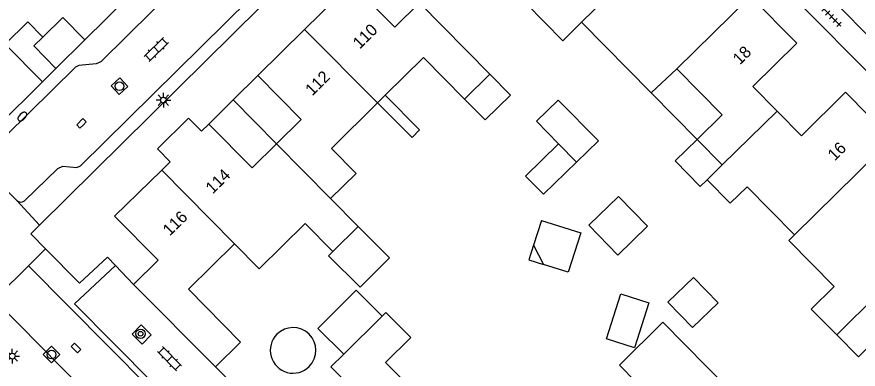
# Model space of a CAD drawing. Extents: x 128000 to 131008, y 398996 to 402500.
# Drawn here: x 129679.1 to 129750.4, y 399414.4 to 399444.2 of the extents above; entities that cross this region are included whole.
import ezdxf

# ---------------------------------------------------------------- set-up
doc = ezdxf.new("R2010")
doc.units = 0
for name, color, linetype in [('gg-anno-huisnummerreeks BGT', 7, 'Continuous'), ('gg-bbg-bijgebouw', 7, 'Continuous'), ('gg-bbg-gedigitaliseerde bebouwing', 7, 'Continuous'), ('gg-bbg-gedigitaliseerde bijgebouw', 7, 'Continuous'), ('gg-bbg-hoofdgebouw', 7, 'Continuous'), ('gg-bbg-luifel en loopbrug', 7, 'Continuous'), ('gg-bbg-tussenscheiding', 7, 'Continuous'), ('gg-knt-verharding', 7, 'Continuous'), ('gt-grn-weggrens', 7, 'Continuous'), ('gt-symb-boom', 7, 'Continuous'), ('gt-symb-brandkraan', 7, 'Continuous'), ('gt-symb-klinker verharding', 7, 'Continuous'), ('gt-symb-kolk', 7, 'Continuous'), ('gt-symb-lichtmast', 7, 'Continuous'), ('gt-symb-rioolschacht', 7, 'Continuous'), ('gt-symb-tegel verharding', 7, 'Continuous')]:
    doc.layers.add(name, color=color, linetype=linetype)

# ---------------------------------------------------------------- blocks, each defined once
blk = doc.blocks.new('gt0-TEG1')
at = {"layer": 'gt-symb-tegel verharding'}
for p, q in [((-1.125, 0), (1.125, 0)), ((-0.9, -0.25), (-0.9, 0.25)), ((-0.45, -0.25), (-0.45, 0.25)), ((0, -0.25), (0, 0.25)), ((0.45, -0.25), (0.45, 0.25)), ((0.9, -0.25), (0.9, 0.25))]:
    blk.add_line(p, q, dxfattribs=at)
blk = doc.blocks.new('gt0-BR')
at = {"layer": 'gt-symb-brandkraan'}
for centre, radius, start, end in [((-0.244, 0), 0.206, 107.56694, 252.43307), ((0.599, -2.664), 3, 106.89205, 107.56694), ((0, -0.691), 0.938, 73.10799, 106.89205), ((-0.599, -2.664), 3, 72.43309, 73.10799), ((0.244, 0), 0.206, 287.56695, 72.43309), ((0.599, 2.664), 3, 252.43307, 253.10797), ((0, 0.691), 0.938, 253.10797, 286.89206), ((-0.599, 2.664), 3, 286.89206, 287.56695)]:
    blk.add_arc(centre, radius, start, end, dxfattribs=at)
blk = doc.blocks.new('gt0-KOLK')
at = {"layer": 'gt-symb-kolk'}
blk.add_lwpolyline([(0, 0), (0.375, 0), (0.375, 0.4), (-0.375, 0.4), (-0.375, 0), (0, 0)], dxfattribs=at)
blk = doc.blocks.new('gt0-RS')
at = {"layer": 'gt-symb-rioolschacht'}
blk.add_lwpolyline([(-0.5, -0.5), (0.5, -0.5), (0.5, 0.5), (-0.5, 0.5)], close=True, dxfattribs=at)
blk.add_circle((0, 0), 0.375, dxfattribs=at)
blk = doc.blocks.new('gt0-KL1')
at = {"layer": 'gt-symb-klinker verharding'}
for p, q in [((-1.15, 0.3), (1.15, 0.3)), ((-1, -0.3), (-1, 0.3)), ((-0.5, 0.3), (-0.5, 0.45)), ((0, -0.3), (0, 0.3)), ((0.5, 0.3), (0.5, 0.45)), ((1, -0.3), (1, 0.3)), ((-1.15, -0.3), (1.15, -0.3)), ((-0.5, -0.45), (-0.5, -0.3)), ((0.5, -0.45), (0.5, -0.3))]:
    blk.add_line(p, q, dxfattribs=at)
blk = doc.blocks.new('gt0-LMAST')
at = {"layer": 'gt-symb-lichtmast'}
for p, q in [((-0.182, 0.173), (-0.447, 0.438)), ((-0.005, 0.246), (-0.005, 0.621)), ((0.172, 0.173), (0.437, 0.438)), ((-0.255, -0.004), (-0.63, -0.004)), ((-0.182, -0.181), (-0.447, -0.446)), ((-0.005, -0.254), (-0.005, -0.629)), ((0.437, -0.446), (0.172, -0.181)), ((0.245, -0.004), (0.62, -0.004))]:
    blk.add_line(p, q, dxfattribs=at)
blk.add_circle((-0.005, -0.004), 0.25, dxfattribs=at)
blk = doc.blocks.new('gt0-BOOM')
at = {"layer": 'gt-symb-boom'}
for radius in [0.4, 0.2]:
    blk.add_circle((0, 0), radius, dxfattribs=at)

msp = doc.modelspace()

# ---------------------------------------------------------------- linework, layer by layer
at = {"layer": 'gg-bbg-bijgebouw'}
for p, q in [((129684.86, 399442.29), (129682.396, 399439.854)), ((129682.396, 399439.854), (129681.26, 399438.73))]:
    msp.add_line(p, q, dxfattribs=at)
for points in [[(129681.28, 399442.5), (129682.99, 399444.18), (129684.86, 399442.29)], [(129681.26, 399438.73), (129678.11, 399441.91), (129680.02, 399443.79), (129681.28, 399442.5)]]:
    msp.add_lwpolyline(points, dxfattribs=at)
at = {"layer": 'gg-bbg-gedigitaliseerde bebouwing'}
for p, q in [((129719.19, 399439.38), (129713.22, 399445.41)), ((129726.957, 399443.762), (129732.869, 399437.777)), ((129717.05, 399437.26), (129719.19, 399439.38)), ((129732.869, 399437.777), (129735.03, 399439.81)), ((129709.65, 399436.93), (129710.323, 399437.597)), ((129736.75, 399433.83), (129738.885, 399431.675)), ((129737.604, 399430.41), (129738.885, 399431.675)), ((129705.69, 399428.83), (129708.02, 399426.457)), ((129708.02, 399426.457), (129705.87, 399424.347)), ((129710.073, 399418.857), (129706.801, 399415.627)), ((129706.801, 399415.627), (129705.72, 399414.56))]:
    msp.add_line(p, q, dxfattribs=at)
for points in [[(129722.279, 399445.36), (129725.378, 399442.202), (129726.957, 399443.762)], [(129710.323, 399437.597), (129713.55, 399440.79), (129717.05, 399437.26)], [(129735.03, 399439.81), (129738.88, 399435.92), (129736.75, 399433.83)], [(129705.69, 399428.83), (129707.85, 399430.95), (129705.75, 399433.07), (129709.65, 399436.93)], [(129745.016, 399425.75), (129740.995, 399429.823), (129739.572, 399428.418), (129737.604, 399430.41)], [(129705.87, 399424.347), (129703.54, 399426.72), (129699.625, 399422.876), (129697.545, 399424.995)], [(129745.016, 399425.75), (129744.532, 399425.276), (129748.379, 399421.374), (129746.438, 399419.456), (129748.595, 399417.279)], [(129698.05, 399416.65), (129693.63, 399421.15), (129697.545, 399424.995)], [(129714.208, 399411.038), (129710.35, 399414.94), (129712.48, 399417.04), (129710.38, 399419.16), (129710.073, 399418.857)], [(129752.715, 399417.653), (129750.43, 399415.41), (129748.595, 399417.279)]]:
    msp.add_lwpolyline(points, dxfattribs=at)
at = {"layer": 'gg-bbg-gedigitaliseerde bijgebouw'}
for p, q in [((129725.02, 399433.45), (129726.528, 399431.898)), ((129723.557, 399426.974), (129722.894, 399424.877)), ((129722.894, 399424.877), (129723.742, 399423.245))]:
    msp.add_line(p, q, dxfattribs=at)
for points in [[(129726.528, 399431.898), (129723.74, 399429.19), (129722.22, 399430.73), (129725.02, 399433.45)], [(129723.557, 399426.974), (129726.894, 399425.92), (129725.84, 399422.583), (129723.742, 399423.245)], [(129736.38, 399417.88), (129738.531, 399419.97), (129736.441, 399422.122), (129734.289, 399420.032), (129736.38, 399417.88)], [(129732.665, 399419.992), (129731.46, 399416.178), (129729.076, 399416.931), (129730.281, 399420.745), (129732.665, 399419.992)]]:
    msp.add_lwpolyline(points, dxfattribs=at)
at = {"layer": 'gg-bbg-hoofdgebouw'}
for p, q in [((129699.51, 399439.24), (129703.487, 399443.162)), ((129691.375, 399431.24), (129687.38, 399427.33)), ((129695.92, 399414.55), (129688.97, 399421.55)), ((129698.05, 399416.65), (129695.92, 399414.55))]:
    msp.add_line(p, q, dxfattribs=at)
for points in [[(129703.487, 399443.162), (129707.47, 399447.09), (129711.14, 399443.36), (129713.22, 399445.41)], [(129743.543, 399436.232), (129741.48, 399438.31), (129745.22, 399442), (129741.297, 399445.968)], [(129701.1, 399433.466), (129703.18, 399435.51), (129699.51, 399439.24)], [(129753.26, 399433.86), (129749.34, 399437.83), (129745.61, 399434.15), (129743.543, 399436.232)], [(129695.36, 399435.14), (129694.731, 399434.524), (129693.647, 399435.632), (129691.01, 399433.051), (129692.094, 399431.943), (129691.375, 399431.24)], [(129695.36, 399435.14), (129699.03, 399431.43), (129701.1, 399433.466)], [(129688.97, 399421.55), (129691.06, 399423.6), (129687.38, 399427.33)], [(129707.955, 399404.855), (129704.04, 399408.83), (129707.76, 399412.49), (129705.72, 399414.56)]]:
    msp.add_lwpolyline(points, dxfattribs=at)
at = {"layer": 'gg-bbg-luifel en loopbrug'}
for p, q in [((129699.51, 399439.24), (129697.435, 399437.19)), ((129732.869, 399437.777), (129736.75, 399433.83)), ((129697.435, 399437.19), (129695.36, 399435.14)), ((129697.435, 399437.19), (129701.1, 399433.466)), ((129709.65, 399436.93), (129712.589, 399434.012))]:
    msp.add_line(p, q, dxfattribs=at)
for points in [[(129719.19, 399439.38), (129720.944, 399437.598), (129718.797, 399435.485), (129717.05, 399437.26)], [(129712.589, 399434.012), (129713.23, 399434.643), (129710.323, 399437.597)], [(129725.02, 399433.45), (129723.144, 399435.381), (129724.991, 399437.175), (129728.395, 399433.711), (129726.528, 399431.898)], [(129736.75, 399433.83), (129734.885, 399432.018), (129737.009, 399429.832), (129737.604, 399430.41)], [(129727.585, 399426.557), (129730.106, 399429.005), (129732.554, 399426.485), (129730.034, 399424.036), (129727.585, 399426.557)], [(129705.87, 399424.347), (129705.501, 399423.975), (129708.197, 399421.298), (129710.689, 399423.807), (129708.02, 399426.457)], [(129722.894, 399424.877), (129722.502, 399423.637), (129723.742, 399423.245)], [(129710.073, 399418.857), (129707.848, 399421.067), (129704.608, 399417.805), (129706.801, 399415.627)], [(129733.867, 399418.341), (129739.488, 399412.647), (129735.787, 399408.994), (129730.167, 399414.688), (129733.867, 399418.341)]]:
    msp.add_lwpolyline(points, dxfattribs=at)
for start, end in [(315.25148, 135.25148), (135.25148, 315.25148)]:
    msp.add_arc((129702.504, 399415.953), 1.933, start, end, dxfattribs=at)
at = {"layer": 'gg-bbg-tussenscheiding'}
for p, q in [((129726.957, 399443.762), (129731.598, 399448.347)), ((129735.03, 399439.81), (129741.297, 399445.968)), ((129703.487, 399443.162), (129709.65, 399436.93)), ((129738.885, 399431.675), (129743.543, 399436.232)), ((129701.1, 399433.466), (129705.69, 399428.83)), ((129745.016, 399425.75), (129753.26, 399433.86)), ((129691.375, 399431.24), (129697.545, 399424.995)), ((129755.495, 399424.135), (129748.595, 399417.279))]:
    msp.add_line(p, q, dxfattribs=at)
msp.add_lwpolyline([(129682.396, 399439.854), (129680.531, 399441.764), (129681.28, 399442.5)], dxfattribs=at)
at = {"layer": 'gg-knt-verharding'}
for p, q in [((129772.925, 399417.598), (129722.99, 399468.06)), ((129736.012, 399458.042), (129775.434, 399418.14)), ((129684.86, 399442.29), (129689.5, 399446.88)), ((129676.79, 399434.3), (129681.26, 399438.73)), ((129676.15, 399431.62), (129679.09, 399428.66)), ((129677.18, 399420.26), (129680.08, 399423.11)), ((129688.97, 399421.55), (129687.459, 399423.136)), ((129692.954, 399404.294), (129677.18, 399420.26))]:
    msp.add_line(p, q, dxfattribs=at)
for points in [[(129699.346, 399453.406), (129686.2, 399440.42), (129685.82, 399440.23), (129684.35, 399440.09), (129684.05, 399439.96), (129676.169, 399432.219)], [(129681.02, 399426.581), (129706.79, 399452.04), (129708.932, 399449.868)], [(129679.73, 399428.62), (129682.57, 399431.38), (129682.98, 399431.56), (129684.18, 399431.45), (129684.49, 399431.61), (129702.904, 399449.804)], [(129681.531, 399424.553), (129680.26, 399425.83), (129681.02, 399426.581)], [(129687.459, 399423.136), (129686.77, 399423.86), (129684.41, 399421.66), (129681.531, 399424.553)], [(129680.08, 399423.11), (129697.05, 399405.99), (129697.41, 399405.86), (129698.26, 399405.86), (129698.57, 399405.71), (129728.82, 399375.1), (129729.17, 399374.89), (129735.43, 399373.68), (129735.77, 399373.54), (129763.999, 399344.886)], [(129698.41, 399407.54), (129697.309, 399406.439), (129683.977, 399419.889), (129687.459, 399423.136)], [(129688.853, 399417.321), (129689.632, 399418.108), (129690.485, 399417.264), (129689.706, 399416.477), (129688.853, 399417.321)], [(129695.92, 399414.55), (129700.64, 399409.77), (129698.41, 399407.54)]]:
    msp.add_lwpolyline(points, dxfattribs=at)
msp.add_arc((129679.433, 399429.007), 0.488, 225.30172, 307.54561, dxfattribs=at)
at = {"layer": 'gt-grn-weggrens'}
for p, q in [((129679.09, 399428.66), (129681.02, 399426.581)), ((129680.08, 399423.11), (129681.531, 399424.553))]:
    msp.add_line(p, q, dxfattribs=at)

# ---------------------------------------------------------------- block references
at = {"layer": 'gt-symb-boom'}
msp.add_blockref('gt0-BOOM', (129689.573, 399417.363), dxfattribs=at)
at = {"layer": 'gt-symb-brandkraan', "rotation": -135.48623256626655}
msp.add_blockref('gt0-BR', (129679.551, 399435.772), dxfattribs=at)
at = {"layer": 'gt-symb-klinker verharding'}
for p, rotation in [((129690.905, 399441.459), 44.51376743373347), ((129692.039, 399415.243), -45.324159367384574)]:
    msp.add_blockref('gt0-KL1', p, dxfattribs=dict(at, rotation=rotation))
at = {"layer": 'gt-symb-kolk'}
for p, rotation in [((129684.708, 399435.056), 44.675840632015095), ((129683.965, 399416.006), -45.567266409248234)]:
    msp.add_blockref('gt0-KOLK', p, dxfattribs=dict(at, rotation=rotation))
at = {"layer": 'gt-symb-lichtmast'}
for p in [(129691.519, 399437.166), (129678.703, 399415.473)]:
    msp.add_blockref('gt0-LMAST', p, dxfattribs=at)
at = {"layer": 'gt-symb-rioolschacht'}
for p, rotation in [((129687.791, 399438.345), -136.6203819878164), ((129682.03, 399415.599), 135)]:
    msp.add_blockref('gt0-RS', p, dxfattribs=dict(at, rotation=rotation))
at = {"layer": 'gt-symb-tegel verharding', "rotation": -45.32415936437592}
msp.add_blockref('gt0-TEG1', (129748.148, 399444.235), dxfattribs=at)

# ---------------------------------------------------------------- texts
at = {"layer": 'gg-anno-huisnummerreeks BGT'}
for s, rotation, p in [('110', 44.6, (129708.161, 399441.452)), ('18', 44.7, (129740.38, 399440.102)), ('112', 44.6, (129704.132, 399437.478)), ('16', 44.6, (129748.418, 399431.964)), ('114', 44.4, (129695.682, 399429.159)), ('116', 44.4, (129692.046, 399425.599))]:
    msp.add_text(s, height=1, rotation=rotation, dxfattribs=at).set_placement(p)

doc.saveas('drawing.dxf')
